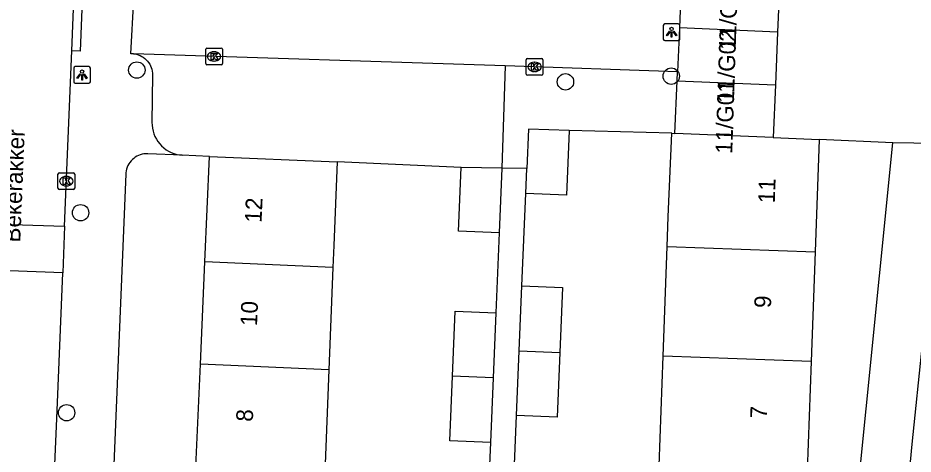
# Model space of a CAD drawing. Extents: x 161355 to 162026, y 386504 to 387459.
# Drawn here: x 161733.1 to 161786.7, y 386697.4 to 386723.5 of the extents above; entities that cross this region are included whole.
import ezdxf

# ---------------------------------------------------------------- set-up
doc = ezdxf.new("R2010")
doc.units = 0
for name, color, linetype in [('IMGEO_Boom', 7, 'Continuous'), ('IMGEO_Kolk', 7, 'Continuous'), ('IMGEO_Lichtpunt', 7, 'Continuous'), ('IMGEO_Openbare_ruimte_label', 7, 'Continuous'), ('IMGEO_Pand', 7, 'Continuous'), ('IMGEO_Pand_nummerreeks', 7, 'Continuous'), ('IMGEO_Parkeervlak_open', 7, 'Continuous'), ('IMGEO_Rijbaan_lokaal_open', 7, 'Continuous'), ('IMGEO_Voetpad_open', 7, 'Continuous')]:
    doc.layers.add(name, color=color, linetype=linetype)

msp = doc.modelspace()

# ---------------------------------------------------------------- linework, layer by layer
at = {"layer": 'IMGEO_Boom'}
for centre in [(161740.256, 386720.377), (161772.215, 386720.01), (161765.891, 386719.671), (161736.891, 386711.844), (161736.057, 386699.886)]:
    msp.add_circle(centre, 0.489, dxfattribs=at)
at = {"layer": 'IMGEO_Kolk'}
for p, q in [((161744.373, 386720.764), (161744.373, 386721.616)), ((161744.448, 386721.69), (161745.3, 386721.69)), ((161744.861, 386721.47), (161744.886, 386721.47)), ((161745.374, 386721.616), (161745.374, 386720.764)), ((161744.884, 386720.91), (161744.859, 386720.91)), ((161763.539, 386720.139), (161763.539, 386720.991)), ((161763.614, 386721.065), (161764.466, 386721.065)), ((161764.54, 386720.991), (161764.54, 386720.139)), ((161745.3, 386720.69), (161744.448, 386720.69)), ((161764.027, 386720.845), (161764.052, 386720.845)), ((161764.466, 386720.065), (161763.614, 386720.065)), ((161764.05, 386720.285), (161764.025, 386720.285)), ((161735.539, 386713.307), (161735.539, 386714.159)), ((161735.614, 386714.233), (161736.466, 386714.233)), ((161736.027, 386714.013), (161736.052, 386714.013)), ((161736.54, 386714.159), (161736.54, 386713.307)), ((161736.05, 386713.453), (161736.025, 386713.453)), ((161736.466, 386713.233), (161735.614, 386713.233))]:
    msp.add_line(p, q, dxfattribs=at)
for points in [[(161744.373, 386720.764), (161744.373, 386721.616)], [(161744.448, 386721.69), (161745.3, 386721.69)], [(161744.694, 386721.39), (161744.817, 386721.39), (161744.817, 386721.239), (161744.947, 386721.39), (161745.111, 386721.39), (161744.965, 386721.239), (161745.118, 386720.99), (161744.966, 386720.99), (161744.881, 386721.154), (161744.817, 386721.087), (161744.817, 386720.99), (161744.694, 386720.99), (161744.694, 386721.39)], [(161745.374, 386721.616), (161745.374, 386720.764)], [(161763.539, 386720.139), (161763.539, 386720.991)], [(161763.614, 386721.065), (161764.466, 386721.065)], [(161764.54, 386720.991), (161764.54, 386720.139)], [(161745.3, 386720.69), (161744.448, 386720.69)], [(161763.86, 386720.765), (161763.983, 386720.765), (161763.983, 386720.614), (161764.113, 386720.765), (161764.277, 386720.765), (161764.131, 386720.614), (161764.284, 386720.365), (161764.132, 386720.365), (161764.047, 386720.529), (161763.983, 386720.462), (161763.983, 386720.365), (161763.86, 386720.365), (161763.86, 386720.765)], [(161764.466, 386720.065), (161763.614, 386720.065)], [(161735.539, 386713.307), (161735.539, 386714.159)], [(161735.614, 386714.233), (161736.466, 386714.233)], [(161735.86, 386713.933), (161735.983, 386713.933), (161735.983, 386713.782), (161736.113, 386713.933), (161736.277, 386713.933), (161736.131, 386713.782), (161736.284, 386713.533), (161736.132, 386713.533), (161736.047, 386713.697), (161735.983, 386713.63), (161735.983, 386713.533), (161735.86, 386713.533), (161735.86, 386713.933)], [(161736.54, 386714.159), (161736.54, 386713.307)], [(161736.466, 386713.233), (161735.614, 386713.233)]]:
    msp.add_lwpolyline(points, dxfattribs=at)
for centre, start, end in [((161744.45, 386721.614), 91.552, 178.448), ((161744.45, 386721.614), 91.552, 178.448), ((161745.298, 386721.614), 1.552, 88.448), ((161745.298, 386721.614), 1.552, 88.448), ((161763.616, 386720.989), 91.552, 178.448), ((161763.616, 386720.989), 91.552, 178.448), ((161764.464, 386720.989), 1.552, 88.448), ((161764.464, 386720.989), 1.552, 88.448), ((161744.45, 386720.766), 181.552, 268.448), ((161744.45, 386720.766), 181.552, 268.448), ((161745.298, 386720.766), 271.552, 358.448), ((161745.298, 386720.766), 271.552, 358.448), ((161763.616, 386720.141), 181.552, 268.448), ((161763.616, 386720.141), 181.552, 268.448), ((161764.464, 386720.141), 271.552, 358.448), ((161764.464, 386720.141), 271.552, 358.448), ((161735.616, 386714.157), 91.552, 178.448), ((161735.616, 386714.157), 91.552, 178.448), ((161736.464, 386714.157), 1.552, 88.448), ((161736.464, 386714.157), 1.552, 88.448), ((161735.616, 386713.309), 181.552, 268.448), ((161735.616, 386713.309), 181.552, 268.448), ((161736.464, 386713.309), 271.552, 358.448), ((161736.464, 386713.309), 271.552, 358.448)]:
    msp.add_arc(centre, 0.0765, start, end, dxfattribs=at)
for centre, major_axis, ratio, start_param, end_param in [((161744.86, 386721.19), (-0.387, 0.002), 0.722429, 4.712389, 7.853982), ((161744.885, 386721.19), (-0.39, 0.002), 0.717154, 1.570796, 4.712389), ((161764.026, 386720.565), (-0.387, 0.002), 0.722429, 4.712389, 7.853982), ((161764.051, 386720.565), (-0.39, 0.002), 0.717154, 1.570796, 4.712389), ((161736.026, 386713.733), (-0.387, 0.002), 0.722429, 4.712389, 7.853982), ((161736.051, 386713.733), (-0.39, 0.002), 0.717154, 1.570796, 4.712389)]:
    msp.add_ellipse(centre, major_axis=major_axis, ratio=ratio, start_param=start_param, end_param=end_param, dxfattribs=at)
at = {"layer": 'IMGEO_Lichtpunt'}
for p, q in [((161771.738, 386723.039), (161771.738, 386722.232)), ((161771.738, 386723.039), (161771.738, 386722.232)), ((161772.64, 386723.134), (161771.832, 386723.134)), ((161772.64, 386723.134), (161771.832, 386723.134)), ((161772.734, 386722.232), (161772.734, 386723.039)), ((161772.734, 386722.232), (161772.734, 386723.039)), ((161771.832, 386722.138), (161772.64, 386722.138)), ((161771.832, 386722.138), (161772.64, 386722.138)), ((161736.484, 386720.487), (161736.484, 386719.68)), ((161736.484, 386720.487), (161736.484, 386719.68)), ((161737.386, 386720.582), (161736.578, 386720.582)), ((161737.386, 386720.582), (161736.578, 386720.582)), ((161737.48, 386719.68), (161737.48, 386720.487)), ((161737.48, 386719.68), (161737.48, 386720.487)), ((161736.578, 386719.586), (161737.386, 386719.586)), ((161736.578, 386719.586), (161737.386, 386719.586))]:
    msp.add_line(p, q, dxfattribs=at)
for points in [[(161772.112, 386722.703), (161772.151, 386722.675), (161771.963, 386722.413), (161771.925, 386722.44), (161772.112, 386722.703)], [(161772.214, 386722.655), (161772.261, 386722.655), (161772.261, 386722.333), (161772.214, 386722.333), (161772.214, 386722.655)], [(161772.324, 386722.675), (161772.362, 386722.702), (161772.549, 386722.44), (161772.51, 386722.412), (161772.324, 386722.675)], [(161736.858, 386720.151), (161736.897, 386720.123), (161736.709, 386719.861), (161736.671, 386719.888), (161736.858, 386720.151)], [(161736.96, 386720.103), (161737.007, 386720.103), (161737.007, 386719.781), (161736.96, 386719.781), (161736.96, 386720.103)], [(161737.07, 386720.123), (161737.108, 386720.15), (161737.295, 386719.888), (161737.256, 386719.86), (161737.07, 386720.123)]]:
    msp.add_lwpolyline(points, dxfattribs=at)
for centre in [(161772.237, 386722.837), (161736.983, 386720.285)]:
    msp.add_circle(centre, 0.0994, dxfattribs=at)
for centre, start, end in [((161771.832, 386723.039), 90, 180), ((161771.832, 386723.039), 90, 180), ((161772.64, 386723.039), 0, 90), ((161772.64, 386723.039), 0, 90), ((161771.832, 386722.232), 180, 270), ((161771.832, 386722.232), 180, 270), ((161772.64, 386722.232), 270, 0), ((161772.64, 386722.232), 270, 360), ((161736.578, 386720.487), 90, 180), ((161736.578, 386720.487), 90, 180), ((161737.386, 386720.487), 0, 90), ((161737.386, 386720.487), 0, 90), ((161736.578, 386719.68), 180, 270), ((161736.578, 386719.68), 180, 270), ((161737.386, 386719.68), 270, 0), ((161737.386, 386719.68), 270, 360)]:
    msp.add_arc(centre, 0.0946, start, end, dxfattribs=at)
at = {"layer": 'IMGEO_Pand'}
for points in [[(161772.836, 386726.048), (161772.704, 386722.894)], [(161778.713, 386725.801), (161778.58, 386722.647)], [(161772.704, 386722.894), (161772.593, 386720.267)], [(161778.58, 386722.647), (161772.704, 386722.894)], [(161778.58, 386722.647), (161778.447, 386719.493)], [(161772.571, 386719.74), (161772.593, 386720.267)], [(161772.438, 386716.586), (161772.571, 386719.74)], [(161772.571, 386719.74), (161778.447, 386719.493)], [(161778.447, 386719.493), (161778.315, 386716.35)], [(161766.111, 386716.769), (161765.949, 386712.893), (161763.521, 386712.995)], [(161766.111, 386716.769), (161763.682, 386716.836), (161763.583, 386714.485)], [(161771.972, 386709.829), (161772.036, 386711.599), (161772.246, 386716.594)], [(161772.246, 386716.594), (161772.438, 386716.586)], [(161778.315, 386716.35), (161772.438, 386716.586)], [(161778.315, 386716.35), (161781.066, 386716.232)], [(161781.066, 386716.232), (161780.821, 386709.507)], [(161744.328, 386708.91), (161744.605, 386715.211)], [(161744.605, 386715.211), (161752.236, 386714.881)], [(161752.236, 386714.881), (161752.032, 386709.886), (161751.981, 386708.573)], [(161761.927, 386710.65), (161759.499, 386710.752), (161759.658, 386714.548)], [(161762.089, 386714.514), (161759.658, 386714.548)], [(161762.089, 386714.514), (161761.927, 386710.65)], [(161763.521, 386712.995), (161763.583, 386714.485)], [(161771.734, 386703.279), (161771.972, 386709.829)], [(161771.972, 386709.829), (161780.821, 386709.507)], [(161780.821, 386709.507), (161780.583, 386702.957)], [(161744.058, 386702.784), (161744.328, 386708.91)], [(161751.981, 386708.573), (161744.328, 386708.91)], [(161751.981, 386708.573), (161751.741, 386702.445)], [(161763.126, 386703.592), (161763.289, 386707.469)], [(161763.289, 386707.469), (161765.717, 386707.367), (161765.554, 386703.49)], [(161759.136, 386702.08), (161759.299, 386705.957), (161761.727, 386705.855)], [(161761.727, 386705.855), (161761.564, 386701.978)], [(161762.963, 386699.716), (161763.126, 386703.592)], [(161765.554, 386703.49), (161765.391, 386699.614), (161762.963, 386699.716)], [(161763.126, 386703.592), (161765.554, 386703.49)], [(161771.496, 386696.73), (161771.734, 386703.279)], [(161780.583, 386702.957), (161771.734, 386703.279)], [(161743.788, 386696.658), (161744.058, 386702.784)], [(161751.741, 386702.445), (161744.058, 386702.784)], [(161780.583, 386702.957), (161780.344, 386696.408)], [(161751.741, 386702.445), (161751.501, 386696.318)], [(161761.402, 386698.102), (161758.974, 386698.203), (161759.136, 386702.08)], [(161761.564, 386701.978), (161759.136, 386702.08)], [(161761.564, 386701.978), (161761.402, 386698.102)]]:
    msp.add_lwpolyline(points, dxfattribs=at)
at = {"layer": 'IMGEO_Parkeervlak_open'}
for points in [[(161744.605, 386715.211), (161742.973, 386715.281)], [(161759.658, 386714.548), (161752.236, 386714.881)]]:
    msp.add_lwpolyline(points, dxfattribs=at)
at = {"layer": 'IMGEO_Rijbaan_lokaal_open'}
for points in [[(161736.362, 386721.528), (161736.628, 386728.094)], [(161740.058, 386721.348), (161739.903, 386721.353), (161740.263, 386727.899)], [(161735.937, 386711.052), (161736.362, 386721.528)], [(161762.279, 386720.623), (161740.058, 386721.348)], [(161772.593, 386720.267), (161762.279, 386720.623)], [(161784.434, 386674.841), (161786.624, 386698.019), (161788.482, 386715.948)], [(161729, 386711.269), (161735.937, 386711.052)], [(161735.937, 386711.052), (161735.824, 386708.256)], [(161735.824, 386708.256), (161728.888, 386708.517)], [(161733.581, 386653.996), (161734.07, 386667.509), (161735.471, 386699.54), (161735.824, 386708.256)]]:
    msp.add_lwpolyline(points, dxfattribs=at)
at = {"layer": 'IMGEO_Voetpad_open'}
for points in [[(161736.628, 386728.094), (161737.127, 386728.074), (161736.861, 386721.508), (161736.362, 386721.528)], [(161740.058, 386721.348), (161740.123, 386721.34), (161740.234, 386721.318), (161740.342, 386721.287), (161740.446, 386721.246), (161740.547, 386721.196), (161740.643, 386721.137), (161740.733, 386721.07), (161740.817, 386720.995), (161740.894, 386720.913), (161740.963, 386720.825), (161741.024, 386720.73), (161741.076, 386720.631), (161741.119, 386720.527), (161741.153, 386720.42), (161741.177, 386720.31), (161741.191, 386720.198), (161741.195, 386720.086), (161741.162, 386717.249), (161741.167, 386717.075), (161741.188, 386716.902), (161741.225, 386716.732), (161741.276, 386716.566), (161741.342, 386716.404), (161741.423, 386716.25), (161741.516, 386716.103), (161741.623, 386715.965), (161741.741, 386715.838), (161741.87, 386715.721), (161742.009, 386715.616), (161742.157, 386715.525), (161742.313, 386715.446), (161742.475, 386715.382), (161742.642, 386715.333), (161742.812, 386715.299), (161742.973, 386715.281)], [(161762.279, 386720.623), (161762.089, 386714.514)], [(161772.246, 386716.594), (161766.111, 386716.769)], [(161785.465, 386716.028), (161781.066, 386716.232)], [(161781.487, 386676.264), (161785.465, 386716.028)], [(161787.986, 386715.994), (161785.465, 386716.028)], [(161742.973, 386715.281), (161740.905, 386715.37), (161740.793, 386715.37), (161740.682, 386715.359), (161740.572, 386715.339), (161740.464, 386715.309), (161740.36, 386715.269), (161740.259, 386715.221), (161740.163, 386715.163), (161740.073, 386715.097), (161739.988, 386715.024), (161739.911, 386714.943), (161739.842, 386714.855), (161739.78, 386714.762), (161739.727, 386714.663), (161739.683, 386714.561), (161739.648, 386714.454), (161739.623, 386714.345), (161739.608, 386714.234), (161739.604, 386714.173), (161738.102, 386677.954)], [(161763.583, 386714.485), (161762.089, 386714.514)], [(161763.289, 386707.469), (161763.521, 386712.995)], [(161761.927, 386710.65), (161761.727, 386705.855)], [(161762.739, 386694.372), (161762.963, 386699.716)], [(161761.402, 386698.102), (161761.215, 386693.632)]]:
    msp.add_lwpolyline(points, dxfattribs=at)

# ---------------------------------------------------------------- texts
at = {"layer": 'IMGEO_Openbare_ruimte_label'}
msp.add_text('Bekerakker', height=1, rotation=87.7071, dxfattribs=at).set_placement((161733.284, 386710.056))
at = {"layer": 'IMGEO_Pand_nummerreeks'}
for s, rotation, p in [('11/G03', 88.1097, (161776.067, 386721.562)), ('11/G02', 88.1094, (161775.963, 386718.399)), ('11/G01', 88.1097, (161775.862, 386715.359)), ('11', 87.9142, (161778.406, 386712.399)), ('12', 87.4784, (161747.713, 386711.237)), ('10', 87.4784, (161747.441, 386705.059)), ('9', 87.9142, (161778.176, 386706.136)), ('8', 87.4784, (161747.189, 386699.336)), ('7', 87.9142, (161777.935, 386699.528))]:
    msp.add_text(s, height=1, rotation=rotation, dxfattribs=at).set_placement(p)

doc.saveas('drawing.dxf')
